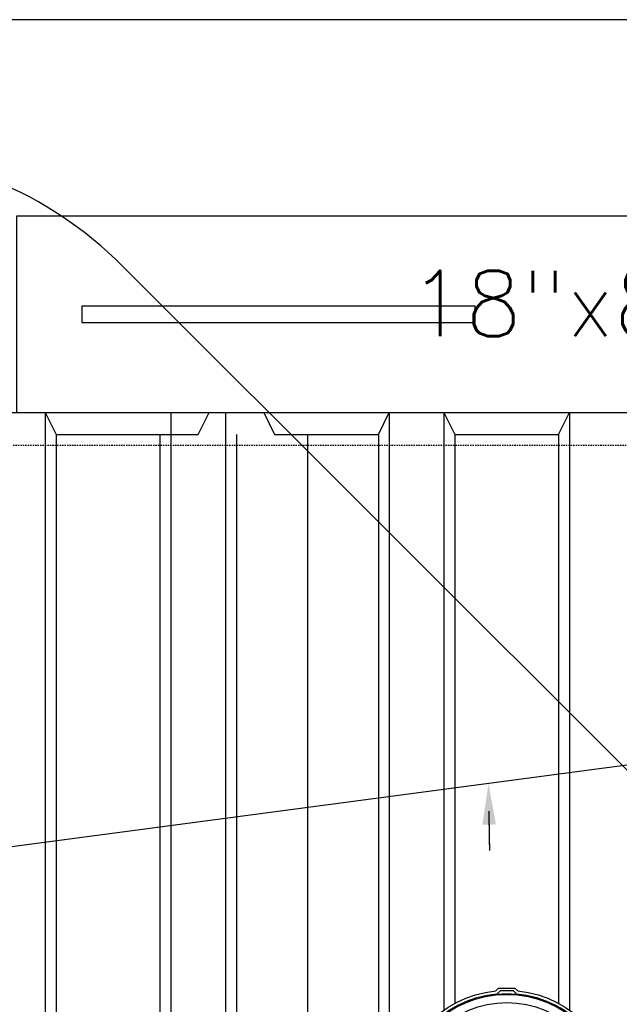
# Model space of a CAD drawing. Extents: x -169 to 7270, y -140 to 2984.
# Tile 508 of 656: x 1782 to 1837, y 1488 to 1578. Entities that reach past the tile are written whole.
import ezdxf
from ezdxf.enums import TextEntityAlignment as Align

# ---------------------------------------------------------------- set-up
doc = ezdxf.new("R2010")
doc.units = 0
doc.header["$MEASUREMENT"] = 0
doc.header["$PDSIZE"] = 1
doc.linetypes.add('HIDDEN3', pattern=[0.1875, 0.125, -0.0625])
doc.layers.get('DEFPOINTS').update_dxf_attribs({"linetype": 'CONTINUOUS'})
for name, color, linetype in [('DIM', 3, 'CONTINUOUS'), ('PIPIMG-PRODUCT-PREMIUM', 5, 'CONTINUOUS'), ('TANK-ANCHOR', 4, 'CONTINUOUS'), ('TANK-MANHOLE-COVER-18', 2, 'CONTINUOUS'), ('TANK-SLAB', 6, 'CONTINUOUS'), ('TANK-SLOPE', 3, 'CONTINUOUS'), ('TANK-UST', 5, 'CONTINUOUS'), ('TANK-UST-RIB', 7, 'CONTINUOUS'), ('TEXT', 3, 'CONTINUOUS')]:
    doc.layers.add(name, color=color, linetype=linetype)
doc.styles.add('SIMPLEX', font='simplex')
doc.dimstyles.new('DIM64', dxfattribs={"dimscale": 64, "dimtxt": 0.09375, "dimasz": 0.09375, "dimexe": 0.0625, "dimexo": 0.0625, "dimgap": 0.046875, "dimtad": 1, "dimdec": 4, "dimzin": 3, "dimdsep": 46, "dimlunit": 4, "dimtxsty": 'SIMPLEX', "dimcen": 0, "dimclrd": 256, "dimclre": 256, "dimclrt": 256, "dimadec": 0, "dimazin": 0, "dimtfac": 1, "dimtdec": 4, "dimtmove": 0, "dimatfit": 3, "dimfxl": 1, "dimfrac": 2, "dimtolj": 1, "dimtzin": 0, "dimarcsym": 0})

# ---------------------------------------------------------------- blocks, each defined once
blk = doc.blocks.new('*D23')
at = {"layer": 'DEFPOINTS', "color": 0, "transparency": 16777216}
for p in [(2035.217, 1626.518), (1364.644, 1578.018), (2035.217, 1578.018)]:
    blk.add_point(p, dxfattribs=at)
at = {"layer": 'DIM', "lineweight": -2, "transparency": 16777216}
for p, q in [((1364.644, 1582.018), (1364.644, 1630.518)), ((2035.217, 1582.018), (2035.217, 1630.518)), ((1370.644, 1626.518), (2029.217, 1626.518))]:
    blk.add_line(p, q, dxfattribs=at)
at = {"layer": 'DIM', "transparency": 16777216}
for points in [[(1370.644, 1627.518), (1370.644, 1625.518), (1364.644, 1626.518)], [(2029.217, 1627.518), (2029.217, 1625.518), (2035.217, 1626.518)]]:
    blk.add_solid(points, dxfattribs=at)
at = {"layer": 'DIM', "transparency": 16777216, "insert": (1699.93, 1634.09), "char_height": 6, "attachment_point": 5, "style": 'SIMPLEX'}
blk.add_mtext('\\A1;55\'-10 9/16" (F.V. TANK SLAB)', dxfattribs=at)

msp = doc.modelspace()

# ---------------------------------------------------------------- linework, layer by layer
at = {"layer": 'PIPIMG-PRODUCT-PREMIUM'}
msp.add_line((1851.49179, 1495.02736), (1791.04492, 1555.47424), dxfattribs=at)
msp.add_arc((1765.58908, 1530.01839), 36, 45, 90, dxfattribs=at)
at = {"layer": 'TANK-ANCHOR'}
msp.add_lwpolyline([(1978.57236, 1560.01839), (1781.35585, 1560.01839), (1781.35585, 1542.01839), (1978.57236, 1542.01839)], close=True, dxfattribs=at)
at = {"layer": 'TANK-ANCHOR', "color": 7}
msp.add_lwpolyline([(1823.35585, 1550.26839), (1823.35585, 1551.76839), (1787.35585, 1551.76839), (1787.35585, 1550.26839)], close=True, dxfattribs=at)
at = {"layer": 'TANK-MANHOLE-COVER-18', "color": 4, "linetype": 'Continuous'}
msp.add_lwpolyline([(1825.54814, 1489.30472), (1826.95733, 1489.30447, -0.19600928), (1827.00103, 1489.28664), (1827.25732, 1489.03593, -0.90467588), (1827.25371, 1468.99896), (1826.99733, 1468.74833, -0.19600928), (1826.95363, 1468.73053), (1825.54444, 1468.73078, -0.19600928), (1825.50074, 1468.7486), (1825.24461, 1468.99917, -0.90481458), (1825.24821, 1489.03644), (1825.50444, 1489.28691, -0.19600928)], format="xyb", close=True, dxfattribs=at)
at = {"layer": 'TANK-MANHOLE-COVER-18', "color": 1, "linetype": 'Continuous'}
for points in [[(1825.35238, 1469.26173, -0.91236254), (1825.3559, 1488.77384), (1825.39212, 1488.69857, -0.04435615), (1827.1131, 1488.69814), (1827.14801, 1488.77351, -0.9123628), (1827.1445, 1469.26141), (1827.10962, 1469.33679, -0.04435615), (1825.38863, 1469.33698)], [(1827.0827, 1488.72973), (1827.11092, 1488.79126), (1826.86947, 1489.0328), (1825.63454, 1489.03302), (1825.393, 1488.79157), (1825.42242, 1488.73013, -0.04265886)]]:
    msp.add_lwpolyline(points, format="xyb", close=True, dxfattribs=at)
at = {"layer": 'TANK-MANHOLE-COVER-18', "color": 2, "linetype": 'Continuous'}
for radius in [9.70655, 8.9505]:
    msp.add_circle((1826.2502, 1479.01762), radius, dxfattribs=at)
at = {"layer": 'TANK-SLAB'}
msp.add_lwpolyline([(2035.21651, 1218.01839), (2035.21651, 1578.01839), (1364.64415, 1578.01839), (1364.64415, 1218.01839)], close=True, dxfattribs=at)
at = {"layer": 'TANK-SLOPE'}
msp.add_lwpolyline([(1866.91525, 1513.65247), (1756.74966, 1499.01913, 0.99751231), (1756.74966, 1459.01766), (1866.91587, 1444.3843, 1.01702303)], format="xyb", close=True, dxfattribs=at)
at = {"layer": 'TANK-SLOPE', "const_width": 0.125}
msp.add_lwpolyline([(1824.62028, 1505.52916), (1824.68176, 1501.88889)], dxfattribs=at)
at = {"layer": 'TANK-SLOPE'}
msp.add_solid([(1824.01647, 1504.26878), (1824.57806, 1508.0288), (1825.2663, 1504.28989)], dxfattribs=at)
at = {"layer": 'TANK-UST'}
msp.add_lwpolyline([(1779, 1542.01839), (1784, 1542.01839), (1785, 1540.01839), (1798, 1540.01839), (1799, 1542.01839), (1804, 1542.01839), (1805, 1540.01839), (1814.5, 1540.01839), (1815.5, 1542.01839), (1820.5, 1542.01839), (1821.5, 1540.01839), (1831, 1540.01839), (1832, 1542.01839), (1837, 1542.01839)], dxfattribs=at)
at = {"layer": 'TANK-UST', "color": 2, "linetype": 'HIDDEN3'}
msp.add_lwpolyline([(1484.75, 1539.01839), (1480.23745, 1539.01839, 0.9539575), (1480.23745, 1419.01839), (1484.75, 1419.01839), (1580.0002, 1419.01839), (1679.01955, 1419.01839), (1904.01955, 1419.01839), (1908.51275, 1419.01839, 0.9539575), (1908.51275, 1539.01839), (1904.01955, 1539.01839), (1679.01955, 1539.01839), (1580.0002, 1539.01839)], format="xyb", close=True, dxfattribs=at)
at = {"layer": 'TANK-UST-RIB'}
for p, q in [((1784.0002, 1542.01839), (1784.0002, 1484.58037)), ((1795.5002, 1542.01839), (1795.5002, 1484.58147)), ((1800.5002, 1542.01839), (1800.5002, 1416.01839)), ((1815.5002, 1542.01839), (1815.5002, 1416.01839)), ((1820.5002, 1542.01839), (1820.5002, 1487.28311)), ((1832.0002, 1542.01839), (1832.0002, 1487.28311)), ((1785.0002, 1540.01839), (1785.0002, 1485.45542)), ((1794.5002, 1540.01839), (1794.5002, 1485.4562)), ((1801.5002, 1540.01839), (1801.5002, 1418.01839)), ((1808.0002, 1540.01839), (1808.0002, 1418.01839)), ((1814.5002, 1540.01839), (1814.5002, 1418.01839)), ((1821.5002, 1540.01839), (1821.5002, 1487.89559)), ((1831.0002, 1540.01839), (1831.0002, 1487.89559))]:
    msp.add_line(p, q, dxfattribs=at)

# ---------------------------------------------------------------- texts
at = {"layer": 'TEXT', "style": 'SIMPLEX'}
msp.add_text('18"x8"x16\'-5" DEADMAN', height=6, dxfattribs=at).set_placement((1868.35585, 1552.01839), align=Align.MIDDLE)

# ---------------------------------------------------------------- dimensions: what is measured, and where the dimension line sits
at = {"layer": 'DIM'}
dim = msp.add_linear_dim(base=(2035.21651, 1626.51839), p1=(1364.64415, 1578.01839), p2=(2035.21651, 1578.01839), text='<> (F.V. TANK SLAB)', dimstyle='DIM64', dxfattribs=at)
dim.commit()
dim.dimension.update_dxf_attribs({"geometry": '*D23', "text_midpoint": (1699.93033, 1634.08982)})

doc.saveas('drawing.dxf')
